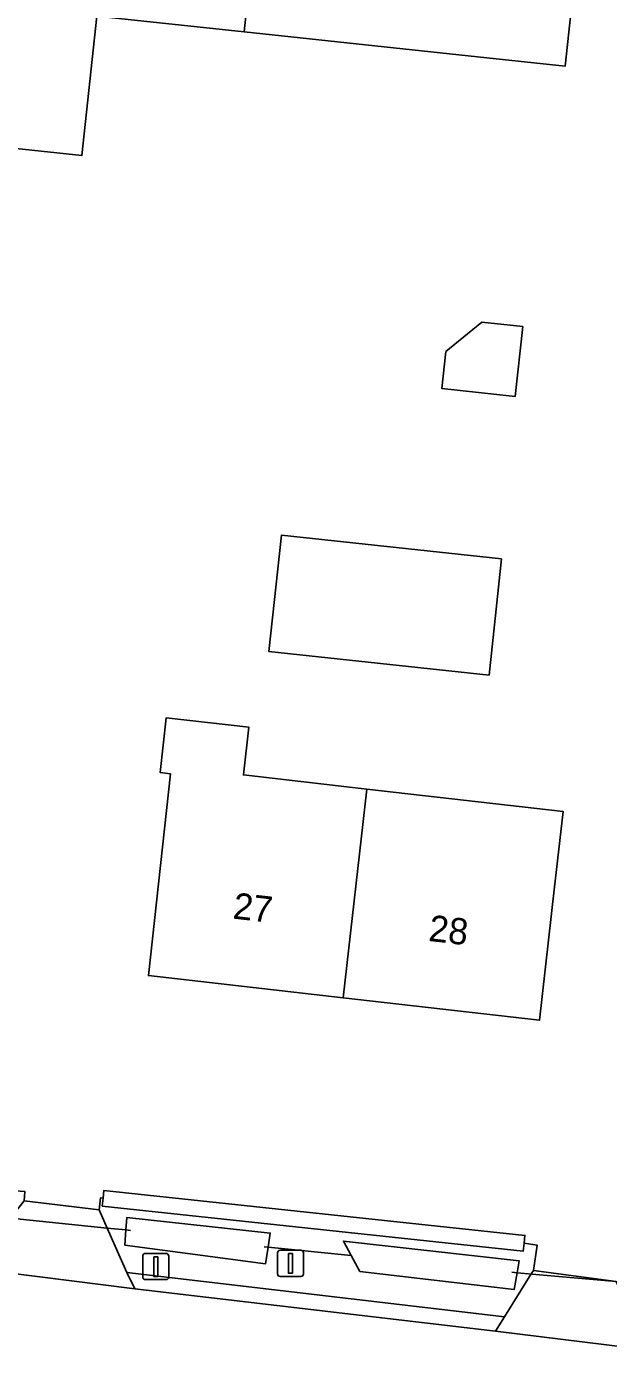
# Model space of a CAD drawing. Extents: x 160455 to 162082, y 388339 to 389736.
# Drawn here: x 161352.4 to 161374.5, y 388419.4 to 388470.3 of the extents above; entities that cross this region are included whole.
import ezdxf

# ---------------------------------------------------------------- set-up
doc = ezdxf.new("R2010")
doc.units = 0
for name, color, linetype in [('IMGEO_Afsluitpaal', 7, 'Continuous'), ('IMGEO_Berm_groen', 7, 'Continuous'), ('IMGEO_Duiker', 7, 'Continuous'), ('IMGEO_Erf', 7, 'Continuous'), ('IMGEO_Groenvoorziening', 7, 'Continuous'), ('IMGEO_Haag', 7, 'Continuous'), ('IMGEO_Lichtmast', 7, 'Continuous'), ('IMGEO_Pand', 7, 'Continuous'), ('IMGEO_Pand_nummerreeks', 7, 'Continuous'), ('IMGEO_Rijbaan_lokaal_gesloten', 7, 'Continuous'), ('IMGEO_Rijbaan_lokaal_halfverhard', 7, 'Continuous'), ('IMGEO_Rijbaan_lokaal_open', 7, 'Continuous'), ('IMGEO_Voetpad_open', 7, 'Continuous'), ('IMGEO_Waterloop', 7, 'Continuous')]:
    doc.layers.add(name, color=color, linetype=linetype)

msp = doc.modelspace()

# ---------------------------------------------------------------- linework, layer by layer
at = {"layer": 'IMGEO_Afsluitpaal'}
for p, q in [((161356.807, 388422.64), (161356.807, 388423.44)), ((161356.807, 388423.44), (161356.807, 388422.64)), ((161356.907, 388423.54), (161357.697, 388423.54)), ((161357.697, 388423.54), (161356.907, 388423.54)), ((161357.797, 388423.44), (161357.797, 388422.64)), ((161357.797, 388422.64), (161357.797, 388423.44)), ((161357.697, 388422.54), (161356.907, 388422.54)), ((161356.907, 388422.54), (161357.697, 388422.54))]:
    msp.add_line(p, q, dxfattribs=at)
msp.add_lwpolyline([(161357.227, 388423.415), (161357.377, 388423.415), (161357.377, 388422.665), (161357.227, 388422.665), (161357.227, 388423.415)], dxfattribs=at)
for centre, start, end in [((161356.907, 388423.44), 90, 180), ((161356.907, 388423.44), 90, 180), ((161357.697, 388423.44), 0, 90), ((161357.697, 388423.44), 360, 90), ((161356.907, 388422.64), 180, 270), ((161356.907, 388422.64), 180, 270), ((161357.697, 388422.64), 270, 0), ((161357.697, 388422.64), 270, 0)]:
    msp.add_arc(centre, 0.1, start, end, dxfattribs=at)
at = {"layer": 'IMGEO_Berm_groen'}
for points in [[(161355.263, 388425.343), (161355.295, 388425.641), (161355.193, 388425.65), (161355.145, 388425.196), (161355.449, 388424.507), (161356.195, 388422.819), (161370.588, 388421.126), (161371.602, 388422.758), (161371.684, 388422.889), (161371.827, 388423.854), (161371.334, 388423.927), (161371.302, 388423.629)], [(161361.582, 388423.778), (161361.486, 388423.145), (161356.129, 388423.86), (161356.166, 388424.435), (161356.196, 388424.907), (161361.664, 388424.315)], [(161364.451, 388424.009), (161371.149, 388423.253), (161371.068, 388422.806), (161370.953, 388422.164), (161365.079, 388422.856), (161364.75, 388423.461)]]:
    msp.add_lwpolyline(points, close=True, dxfattribs=at)
at = {"layer": 'IMGEO_Duiker'}
for points in [[(161350.787, 388424.978), (161351.013, 388424.955), (161351.767, 388424.879), (161355.449, 388424.507), (161356.166, 388424.435), (161356.344, 388424.417)], [(161364.75, 388423.461), (161361.582, 388423.778), (161361.435, 388423.793)], [(161370.862, 388422.824), (161371.068, 388422.806), (161371.916, 388422.73), (161374.837, 388422.469), (161375.687, 388422.393), (161375.804, 388422.383)]]:
    msp.add_lwpolyline(points, dxfattribs=at)
at = {"layer": 'IMGEO_Erf'}
msp.add_lwpolyline([(161333.589, 388490.266), (161326.754, 388428.963), (161351.797, 388426.239), (161351.765, 388425.941), (161352.319, 388425.894), (161352.289, 388425.539), (161355.145, 388425.196), (161355.193, 388425.65), (161355.295, 388425.641), (161355.327, 388425.939), (161371.366, 388424.225), (161371.334, 388423.927), (161371.827, 388423.854), (161371.684, 388422.889), (161374.837, 388422.469)], dxfattribs=at)
for points in [[(161372.899, 388468.753), (161369.916, 388469.072), (161360.664, 388470.062), (161355.06, 388470.661), (161354.491, 388465.344), (161349.472, 388465.884), (161349.955, 388470.41), (161350.486, 388475.381), (161351.878, 388475.232), (161352.728, 388483.188), (161361.964, 388482.185), (161361.751, 388480.198), (161371, 388479.208), (161370.8, 388477.339), (161373.783, 388477.02)], [(161371.283, 388458.837), (161370.997, 388456.175), (161368.204, 388456.475), (161368.355, 388457.883), (161369.723, 388459.005)], [(161370.469, 388449.989), (161369.995, 388445.564), (161361.611, 388446.464), (161362.086, 388450.889)], [(161371.92, 388432.42), (161364.435, 388433.275), (161357.023, 388434.121), (161357.863, 388441.804), (161357.471, 388441.849), (161357.702, 388443.929), (161360.843, 388443.58), (161360.641, 388441.759), (161365.341, 388441.223), (161372.818, 388440.369), (161372.48, 388437.38)]]:
    msp.add_lwpolyline(points, close=True, dxfattribs=at)
at = {"layer": 'IMGEO_Groenvoorziening'}
msp.add_lwpolyline([(161355.295, 388425.641), (161355.263, 388425.343), (161371.302, 388423.629), (161371.334, 388423.927), (161371.366, 388424.225), (161355.327, 388425.939)], close=True, dxfattribs=at)
at = {"layer": 'IMGEO_Haag'}
msp.add_lwpolyline([(161355.263, 388425.343), (161371.302, 388423.629), (161371.334, 388423.927), (161371.366, 388424.225), (161355.327, 388425.939), (161355.295, 388425.641)], close=True, dxfattribs=at)
at = {"layer": 'IMGEO_Lichtmast'}
for p, q in [((161361.938, 388422.76), (161361.938, 388423.56)), ((161361.938, 388423.56), (161361.938, 388422.76)), ((161362.038, 388423.66), (161362.828, 388423.66)), ((161362.828, 388423.66), (161362.038, 388423.66)), ((161362.928, 388423.56), (161362.928, 388422.76)), ((161362.928, 388422.76), (161362.928, 388423.56)), ((161362.828, 388422.66), (161362.038, 388422.66)), ((161362.038, 388422.66), (161362.828, 388422.66))]:
    msp.add_line(p, q, dxfattribs=at)
msp.add_lwpolyline([(161362.358, 388423.535), (161362.508, 388423.535), (161362.508, 388422.785), (161362.358, 388422.785), (161362.358, 388423.535)], dxfattribs=at)
for centre, start, end in [((161362.038, 388423.56), 90, 180), ((161362.038, 388423.56), 90, 180), ((161362.828, 388423.56), 0, 90), ((161362.828, 388423.56), 360, 90), ((161362.038, 388422.76), 180, 270), ((161362.038, 388422.76), 180, 270), ((161362.828, 388422.76), 270, 0), ((161362.828, 388422.76), 270, 0)]:
    msp.add_arc(centre, 0.1, start, end, dxfattribs=at)
at = {"layer": 'IMGEO_Pand'}
for points in [[(161361.751, 388480.198), (161361.964, 388482.185), (161352.728, 388483.188), (161351.878, 388475.232), (161350.486, 388475.381), (161349.955, 388470.41), (161349.472, 388465.884), (161354.491, 388465.344), (161355.06, 388470.661), (161360.664, 388470.062)], [(161361.751, 388480.198), (161360.664, 388470.062), (161369.916, 388469.072), (161372.899, 388468.753), (161373.783, 388477.02), (161370.8, 388477.339), (161371, 388479.208)], [(161371.283, 388458.837), (161369.723, 388459.005), (161368.355, 388457.883), (161368.204, 388456.475), (161370.997, 388456.175)], [(161361.611, 388446.464), (161369.995, 388445.564), (161370.469, 388449.989), (161362.086, 388450.889)], [(161364.435, 388433.275), (161365.341, 388441.223), (161360.641, 388441.759), (161360.843, 388443.58), (161357.702, 388443.929), (161357.471, 388441.849), (161357.863, 388441.804), (161357.023, 388434.121)], [(161364.435, 388433.275), (161371.92, 388432.42), (161372.48, 388437.38), (161372.818, 388440.369), (161365.341, 388441.223)]]:
    msp.add_lwpolyline(points, close=True, dxfattribs=at)
at = {"layer": 'IMGEO_Rijbaan_lokaal_gesloten'}
msp.add_lwpolyline([(161451.697, 388411.756), (161446.668, 388412.263), (161433.792, 388413.561), (161433.411, 388413.598), (161427.063, 388414.216), (161392.311, 388418.02), (161376.126, 388419.854), (161370.246, 388420.575), (161356.508, 388422.185), (161350.264, 388422.978), (161330.101, 388425.012), (161330.076, 388424.784), (161329.742, 388421.252), (161376.102, 388415.972), (161404.898, 388412.775), (161412.037, 388412.124), (161412.417, 388412.089), (161427.648, 388410.304), (161433.787, 388409.604), (161452.595, 388407.572)], dxfattribs=at)
at = {"layer": 'IMGEO_Rijbaan_lokaal_halfverhard'}
msp.add_lwpolyline([(161356.195, 388422.819), (161356.508, 388422.185), (161370.246, 388420.575), (161370.588, 388421.126)], close=True, dxfattribs=at)
at = {"layer": 'IMGEO_Rijbaan_lokaal_open'}
msp.add_lwpolyline([(161374.837, 388422.469), (161371.684, 388422.889), (161371.602, 388422.758), (161370.588, 388421.126), (161370.246, 388420.575), (161376.126, 388419.854), (161375.837, 388420.458)], close=True, dxfattribs=at)
at = {"layer": 'IMGEO_Voetpad_open'}
msp.add_lwpolyline([(161351.767, 388424.879), (161350.682, 388423.507), (161350.264, 388422.978), (161356.508, 388422.185), (161356.195, 388422.819), (161355.449, 388424.507), (161355.145, 388425.196), (161352.289, 388425.539)], close=True, dxfattribs=at)
at = {"layer": 'IMGEO_Waterloop'}
for points in [[(161361.582, 388423.778), (161361.664, 388424.315), (161356.196, 388424.907), (161356.166, 388424.435), (161356.129, 388423.86), (161361.486, 388423.145)], [(161371.068, 388422.806), (161371.149, 388423.253), (161364.451, 388424.009), (161364.75, 388423.461), (161365.079, 388422.856), (161370.953, 388422.164)]]:
    msp.add_lwpolyline(points, close=True, dxfattribs=at)

# ---------------------------------------------------------------- texts
at = {"layer": 'IMGEO_Pand_nummerreeks'}
for s, p in [('27', (161360.212, 388436.293)), ('28', (161367.664, 388435.442))]:
    msp.add_text(s, height=1, rotation=353.4859, dxfattribs=at).set_placement(p)

doc.saveas('drawing.dxf')
